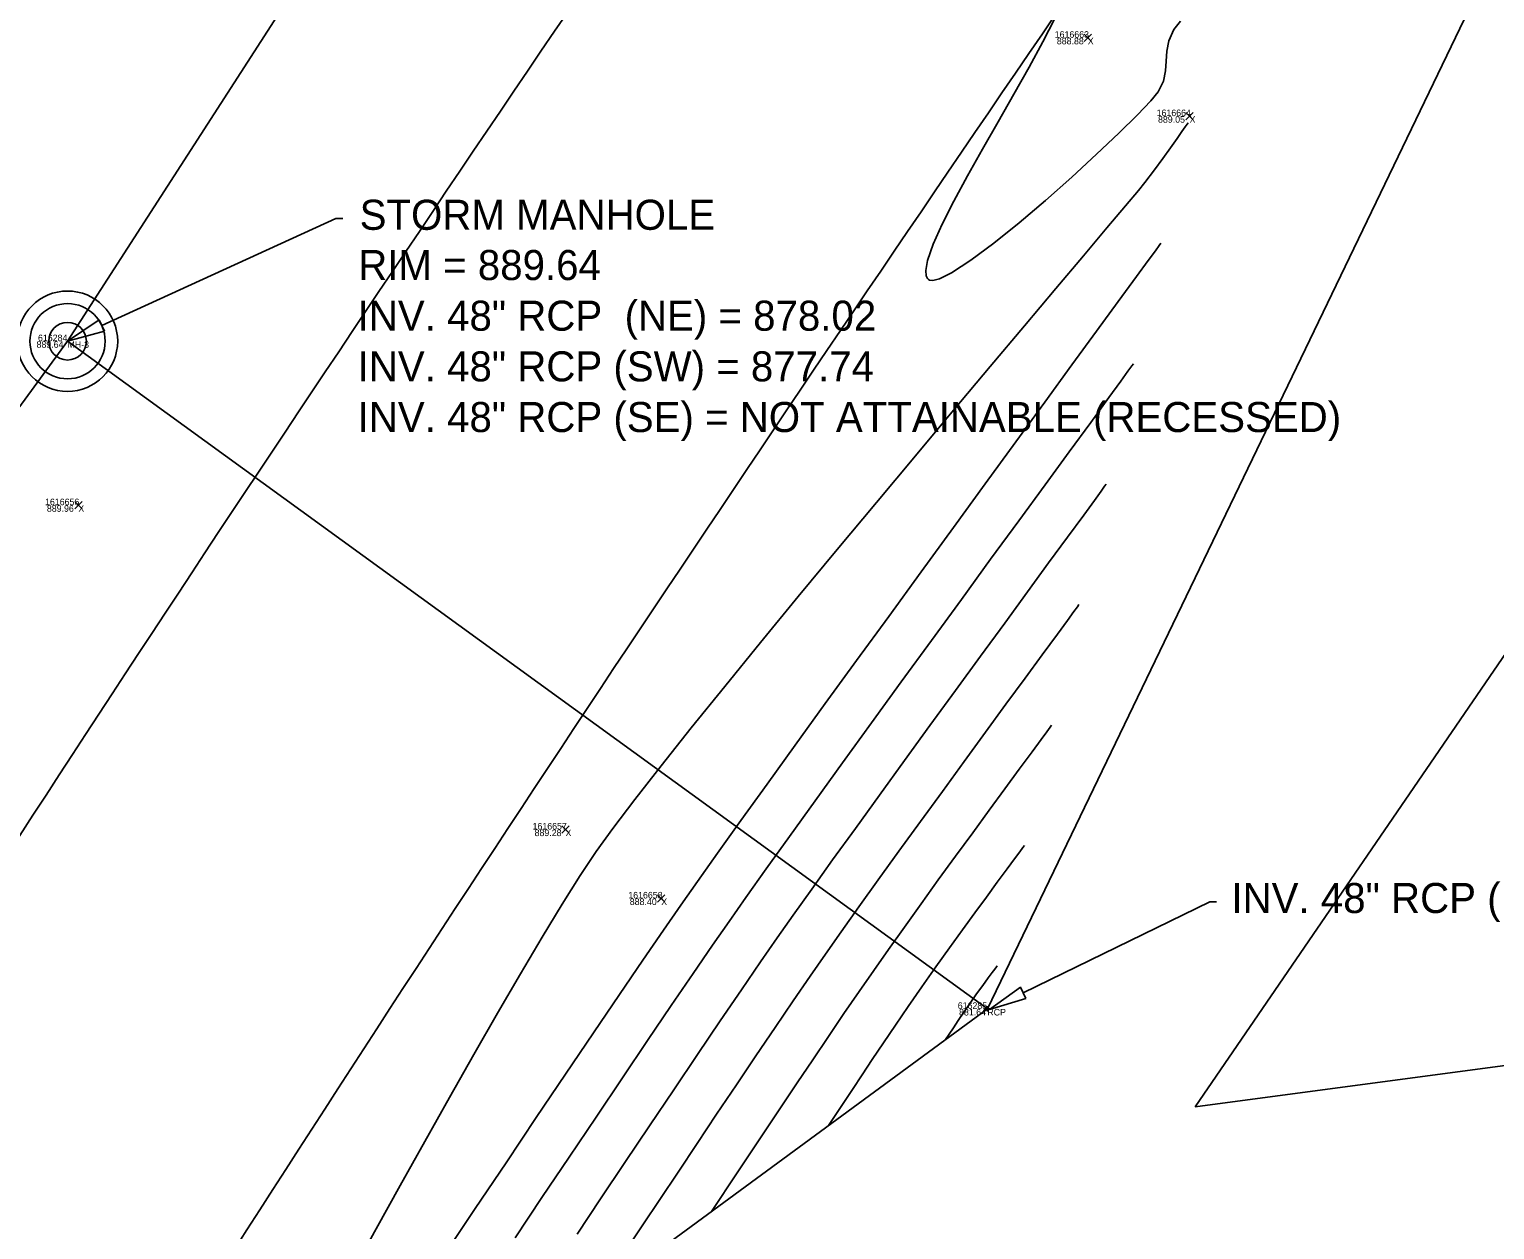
# Model space of a CAD drawing. Extents: x 1957117 to 1971063, y 701601 to 715861.
# Drawn here: x 1963928.4 to 1964006.3, y 707278 to 707341.8 of the extents above; entities that cross this region are included whole.
import ezdxf

# ---------------------------------------------------------------- set-up
doc = ezdxf.new("R2010")
doc.units = 0
for name, color, linetype in [('AP_X_Lights', 7, 'Continuous'), ('DR_X_Text', 7, 'Continuous'), ('DT_X_Contour_Major', 7, 'Continuous'), ('DT_X_Contour_Minor', 7, 'Continuous'), ('DT_X_TIN_Hull', 7, 'Continuous'), ('GE_P_CL_100', 7, 'Continuous'), ('GE_P_CL_20', 7, 'Continuous'), ('GE_P_CL_50', 7, 'Continuous'), ('PV_P_Drive', 7, 'Continuous'), ('PV_P_Shoulder', 7, 'Continuous'), ('RS_Raster1', 7, 'Continuous'), ('RW_X_Fee_RW', 7, 'Continuous'), ('SC_Scratch1', 7, 'Continuous'), ('SC_Shading5', 7, 'Continuous')]:
    doc.layers.add(name, color=color, linetype=linetype)

msp = doc.modelspace()

# ---------------------------------------------------------------- linework, layer by layer
at = {"layer": 'AP_X_Lights'}
for p, q in [((1963984.462, 707341.204), (1963984.85, 707341.594)), ((1963984.462, 707341.594), (1963984.85, 707341.204)), ((1963989.878, 707337.036), (1963990.266, 707337.426)), ((1963989.878, 707337.426), (1963990.266, 707337.036)), ((1963930.792, 707316.347), (1963931.18, 707316.737)), ((1963930.792, 707316.737), (1963931.18, 707316.347)), ((1963956.693, 707299.1), (1963957.081, 707299.49)), ((1963956.693, 707299.49), (1963957.081, 707299.1)), ((1963961.785, 707295.433), (1963962.173, 707295.823)), ((1963961.785, 707295.823), (1963962.173, 707295.433))]:
    msp.add_line(p, q, dxfattribs=at)
at = {"layer": 'DR_X_Text'}
for points in [[(1963932.229, 707326.094), (1963944.683, 707331.78)], [(1963944.683, 707331.78), (1963945.043, 707331.78)], [(1963981.226, 707290.609), (1963991.143, 707295.446)], [(1963991.143, 707295.446), (1963991.503, 707295.446)]]:
    msp.add_lwpolyline(points, dxfattribs=at)
for points in [[(1963932.368, 707325.79), (1963930.41, 707325.263), (1963932.091, 707326.397)], [(1963981.372, 707290.309), (1963979.428, 707289.732), (1963981.08, 707290.909)]]:
    msp.add_lwpolyline(points, close=True, dxfattribs=at)
at = {"layer": 'DT_X_Contour_Major'}
msp.add_lwpolyline([(1963984.189, 707311.258), (1963984.105, 707311.142), (1963983.915, 707310.881), (1963983.578, 707310.419), (1963983.04, 707309.683), (1963982.241, 707308.592), (1963981.323, 707307.339), (1963980.31, 707305.955), (1963979.224, 707304.471), (1963978.089, 707302.917), (1963976.928, 707301.324), (1963975.764, 707299.723), (1963974.62, 707298.145), (1963973.52, 707296.62), (1963972.486, 707295.179), (1963971.542, 707293.852), (1963970.711, 707292.671), (1963969.895, 707291.495), (1963968.995, 707290.182), (1963968.029, 707288.763), (1963967.017, 707287.265), (1963965.976, 707285.719), (1963964.926, 707284.153), (1963963.886, 707282.596), (1963962.873, 707281.078), (1963961.907, 707279.629), (1963961.007, 707278.276), (1963960.191, 707277.049)], dxfattribs=at)
msp.add_lwpolyline([(1963984.189, 707311.258), (1963984.105, 707311.142), (1963983.915, 707310.881), (1963983.578, 707310.419), (1963983.04, 707309.683), (1963982.241, 707308.592), (1963981.323, 707307.339), (1963980.31, 707305.955), (1963979.224, 707304.471), (1963978.089, 707302.917), (1963976.928, 707301.324), (1963975.764, 707299.723), (1963974.62, 707298.145), (1963973.52, 707296.62), (1963972.486, 707295.179), (1963971.542, 707293.852), (1963970.711, 707292.671), (1963969.895, 707291.495), (1963968.995, 707290.182), (1963968.029, 707288.763), (1963967.017, 707287.265), (1963965.976, 707285.719), (1963964.926, 707284.153), (1963963.886, 707282.596), (1963962.873, 707281.078), (1963961.907, 707279.629), (1963961.007, 707278.276), (1963960.191, 707277.049)], dxfattribs=at)
at = {"layer": 'DT_X_Contour_Minor'}
for points in [[(1963982.913, 707342.428), (1963982.273, 707341.185), (1963981.534, 707339.829), (1963980.73, 707338.4), (1963979.895, 707336.934), (1963979.063, 707335.472), (1963978.268, 707334.051), (1963977.544, 707332.71), (1963976.925, 707331.487), (1963976.446, 707330.421), (1963976.139, 707329.55), (1963976.041, 707329.02), (1963976.065, 707328.733), (1963976.131, 707328.598), (1963976.181, 707328.548), (1963976.243, 707328.514), (1963976.412, 707328.495), (1963976.767, 707328.585), (1963977.411, 707328.902), (1963978.442, 707329.57), (1963979.662, 707330.479), (1963981.006, 707331.561), (1963982.409, 707332.753), (1963983.805, 707333.988), (1963985.129, 707335.201), (1963986.316, 707336.326), (1963987.3, 707337.298), (1963988.016, 707338.05), (1963988.399, 707338.519), (1963988.679, 707339.1), (1963988.799, 707339.639), (1963988.835, 707340.16), (1963988.868, 707340.685), (1963988.976, 707341.237), (1963989.239, 707341.839), (1963989.59, 707342.291)], [(1963982.913, 707342.428), (1963982.273, 707341.185), (1963981.534, 707339.829), (1963980.73, 707338.4), (1963979.895, 707336.934), (1963979.063, 707335.472), (1963978.268, 707334.051), (1963977.544, 707332.71), (1963976.925, 707331.487), (1963976.446, 707330.421), (1963976.139, 707329.55), (1963976.041, 707329.02), (1963976.065, 707328.733), (1963976.131, 707328.598), (1963976.181, 707328.548), (1963976.243, 707328.514), (1963976.412, 707328.495), (1963976.767, 707328.585), (1963977.411, 707328.902), (1963978.442, 707329.57), (1963979.662, 707330.479), (1963981.006, 707331.561), (1963982.409, 707332.753), (1963983.805, 707333.988), (1963985.129, 707335.201), (1963986.316, 707336.326), (1963987.3, 707337.298), (1963988.016, 707338.05), (1963988.399, 707338.519), (1963988.679, 707339.1), (1963988.799, 707339.639), (1963988.835, 707340.16), (1963988.868, 707340.685), (1963988.976, 707341.237), (1963989.239, 707341.839), (1963989.59, 707342.291)], [(1963989.992, 707336.879), (1963989.94, 707336.807), (1963989.833, 707336.656), (1963989.659, 707336.411), (1963989.406, 707336.05), (1963989.05, 707335.547), (1963988.649, 707334.987), (1963988.198, 707334.374), (1963987.695, 707333.711), (1963987.347, 707333.284), (1963986.664, 707332.464), (1963985.68, 707331.293), (1963984.432, 707329.812), (1963982.956, 707328.06), (1963981.288, 707326.08), (1963979.464, 707323.912), (1963977.52, 707321.597), (1963975.492, 707319.175), (1963973.416, 707316.689), (1963971.329, 707314.178), (1963969.265, 707311.683), (1963967.261, 707309.246), (1963965.353, 707306.908), (1963963.578, 707304.708), (1963961.97, 707302.689), (1963960.567, 707300.891), (1963959.404, 707299.355), (1963958.516, 707298.122), (1963957.673, 707296.852), (1963956.709, 707295.323), (1963955.644, 707293.57), (1963954.494, 707291.629), (1963953.278, 707289.537), (1963952.013, 707287.33), (1963950.716, 707285.042), (1963949.406, 707282.711), (1963948.101, 707280.373), (1963946.818, 707278.063), (1963945.574, 707275.818)], [(1963989.992, 707336.879), (1963989.94, 707336.807), (1963989.833, 707336.656), (1963989.659, 707336.411), (1963989.406, 707336.05), (1963989.05, 707335.547), (1963988.649, 707334.987), (1963988.198, 707334.374), (1963987.695, 707333.711), (1963987.347, 707333.284), (1963986.664, 707332.464), (1963985.68, 707331.293), (1963984.432, 707329.812), (1963982.956, 707328.06), (1963981.288, 707326.08), (1963979.464, 707323.912), (1963977.52, 707321.597), (1963975.492, 707319.175), (1963973.416, 707316.689), (1963971.329, 707314.178), (1963969.265, 707311.683), (1963967.261, 707309.246), (1963965.353, 707306.908), (1963963.578, 707304.708), (1963961.97, 707302.689), (1963960.567, 707300.891), (1963959.404, 707299.355), (1963958.516, 707298.122), (1963957.673, 707296.852), (1963956.709, 707295.323), (1963955.644, 707293.57), (1963954.494, 707291.629), (1963953.278, 707289.537), (1963952.013, 707287.33), (1963950.716, 707285.042), (1963949.406, 707282.711), (1963948.101, 707280.373), (1963946.818, 707278.063), (1963945.574, 707275.818)], [(1963988.541, 707330.474), (1963988.455, 707330.354), (1963988.252, 707330.075), (1963987.875, 707329.557), (1963987.247, 707328.696), (1963986.277, 707327.367), (1963985.125, 707325.79), (1963983.817, 707323.998), (1963982.377, 707322.026), (1963980.83, 707319.906), (1963979.201, 707317.674), (1963977.516, 707315.361), (1963975.798, 707313.003), (1963974.073, 707310.632), (1963972.367, 707308.283), (1963970.703, 707305.989), (1963969.107, 707303.784), (1963967.603, 707301.702), (1963966.218, 707299.777), (1963964.975, 707298.041), (1963963.9, 707296.53), (1963963.018, 707295.276), (1963962.099, 707293.951), (1963961.002, 707292.351), (1963959.752, 707290.515), (1963958.374, 707288.481), (1963956.894, 707286.288), (1963955.336, 707283.974), (1963953.726, 707281.577), (1963952.089, 707279.136), (1963950.45, 707276.689)], [(1963988.541, 707330.474), (1963988.455, 707330.354), (1963988.252, 707330.075), (1963987.875, 707329.557), (1963987.247, 707328.696), (1963986.277, 707327.367), (1963985.125, 707325.79), (1963983.817, 707323.998), (1963982.377, 707322.026), (1963980.83, 707319.906), (1963979.201, 707317.674), (1963977.516, 707315.361), (1963975.798, 707313.003), (1963974.073, 707310.632), (1963972.367, 707308.283), (1963970.703, 707305.989), (1963969.107, 707303.784), (1963967.603, 707301.702), (1963966.218, 707299.777), (1963964.975, 707298.041), (1963963.9, 707296.53), (1963963.018, 707295.276), (1963962.099, 707293.951), (1963961.002, 707292.351), (1963959.752, 707290.515), (1963958.374, 707288.481), (1963956.894, 707286.288), (1963955.336, 707283.974), (1963953.726, 707281.577), (1963952.089, 707279.136), (1963950.45, 707276.689)], [(1963987.091, 707324.068), (1963987.002, 707323.946), (1963986.795, 707323.662), (1963986.414, 707323.138), (1963985.782, 707322.273), (1963984.815, 707320.949), (1963983.675, 707319.389), (1963982.39, 707317.63), (1963980.987, 707315.71), (1963979.494, 707313.664), (1963977.937, 707311.53), (1963976.345, 707309.344), (1963974.743, 707307.143), (1963973.161, 707304.965), (1963971.624, 707302.844), (1963970.16, 707300.819), (1963968.796, 707298.926), (1963967.561, 707297.202), (1963966.48, 707295.684), (1963965.582, 707294.408), (1963964.701, 707293.137), (1963963.67, 707291.634), (1963962.513, 707289.934), (1963961.252, 707288.073), (1963959.911, 707286.085), (1963958.513, 707284.007), (1963957.081, 707281.873), (1963955.638, 707279.719), (1963954.208, 707277.581)], [(1963987.091, 707324.068), (1963987.002, 707323.946), (1963986.795, 707323.662), (1963986.414, 707323.138), (1963985.782, 707322.273), (1963984.815, 707320.949), (1963983.675, 707319.389), (1963982.39, 707317.63), (1963980.987, 707315.71), (1963979.494, 707313.664), (1963977.937, 707311.53), (1963976.345, 707309.344), (1963974.743, 707307.143), (1963973.161, 707304.965), (1963971.624, 707302.844), (1963970.16, 707300.819), (1963968.796, 707298.926), (1963967.561, 707297.202), (1963966.48, 707295.684), (1963965.582, 707294.408), (1963964.701, 707293.137), (1963963.67, 707291.634), (1963962.513, 707289.934), (1963961.252, 707288.073), (1963959.911, 707286.085), (1963958.513, 707284.007), (1963957.081, 707281.873), (1963955.638, 707279.719), (1963954.208, 707277.581)], [(1963985.64, 707317.663), (1963985.556, 707317.547), (1963985.362, 707317.281), (1963985.012, 707316.8), (1963984.442, 707316.02), (1963983.582, 707314.843), (1963982.579, 707313.472), (1963981.457, 707311.939), (1963980.241, 707310.275), (1963978.955, 707308.514), (1963977.621, 707306.686), (1963976.265, 707304.825), (1963974.91, 707302.962), (1963973.581, 707301.129), (1963972.3, 707299.358), (1963971.092, 707297.682), (1963969.981, 707296.132), (1963968.991, 707294.74), (1963968.146, 707293.54), (1963967.257, 707292.257), (1963966.239, 707290.771), (1963965.114, 707289.117), (1963963.908, 707287.335), (1963962.645, 707285.46), (1963961.35, 707283.53), (1963960.045, 707281.582), (1963958.757, 707279.655), (1963957.508, 707277.784)], [(1963985.64, 707317.663), (1963985.556, 707317.547), (1963985.362, 707317.281), (1963985.012, 707316.8), (1963984.442, 707316.02), (1963983.582, 707314.843), (1963982.579, 707313.472), (1963981.457, 707311.939), (1963980.241, 707310.275), (1963978.955, 707308.514), (1963977.621, 707306.686), (1963976.265, 707304.825), (1963974.91, 707302.962), (1963973.581, 707301.129), (1963972.3, 707299.358), (1963971.092, 707297.682), (1963969.981, 707296.132), (1963968.991, 707294.74), (1963968.146, 707293.54), (1963967.257, 707292.257), (1963966.239, 707290.771), (1963965.114, 707289.117), (1963963.908, 707287.335), (1963962.645, 707285.46), (1963961.35, 707283.53), (1963960.045, 707281.582), (1963958.757, 707279.655), (1963957.508, 707277.784)], [(1963982.738, 707304.853), (1963982.657, 707304.741), (1963982.478, 707304.496), (1963982.173, 707304.077), (1963981.7, 707303.432), (1963981.019, 707302.504), (1963980.253, 707301.461), (1963979.422, 707300.327), (1963978.542, 707299.126), (1963977.633, 707297.88), (1963976.712, 707296.613), (1963975.798, 707295.349), (1963974.908, 707294.11), (1963974.061, 707292.92), (1963973.275, 707291.803), (1963972.503, 707290.69), (1963971.696, 707289.513), (1963970.868, 707288.294), (1963970.032, 707287.055), (1963969.202, 707285.816), (1963968.39, 707284.6), (1963967.61, 707283.428), (1963966.875, 707282.322), (1963966.199, 707281.303), (1963965.595, 707280.394), (1963965.077, 707279.615), (1963964.658, 707278.988)], [(1963982.738, 707304.853), (1963982.657, 707304.741), (1963982.478, 707304.496), (1963982.173, 707304.077), (1963981.7, 707303.432), (1963981.019, 707302.504), (1963980.253, 707301.461), (1963979.422, 707300.327), (1963978.542, 707299.126), (1963977.633, 707297.88), (1963976.712, 707296.613), (1963975.798, 707295.349), (1963974.908, 707294.11), (1963974.061, 707292.92), (1963973.275, 707291.803), (1963972.503, 707290.69), (1963971.696, 707289.513), (1963970.868, 707288.294), (1963970.032, 707287.055), (1963969.202, 707285.816), (1963968.39, 707284.6), (1963967.61, 707283.428), (1963966.875, 707282.322), (1963966.199, 707281.303), (1963965.595, 707280.394), (1963965.077, 707279.615), (1963964.658, 707278.988)], [(1963981.288, 707298.448), (1963981.207, 707298.337), (1963981.039, 707298.106), (1963980.769, 707297.738), (1963980.38, 707297.209), (1963979.847, 707296.488), (1963979.269, 707295.703), (1963978.649, 707294.858), (1963977.991, 707293.955), (1963977.301, 707292.998), (1963976.582, 707291.99), (1963975.839, 707290.934), (1963975.11, 707289.883), (1963974.429, 707288.887), (1963973.793, 707287.947), (1963973.203, 707287.065), (1963972.656, 707286.242), (1963972.152, 707285.478), (1963971.688, 707284.775), (1963971.264, 707284.134), (1963970.878, 707283.557)], [(1963981.288, 707298.448), (1963981.207, 707298.337), (1963981.039, 707298.106), (1963980.769, 707297.738), (1963980.38, 707297.209), (1963979.847, 707296.488), (1963979.269, 707295.703), (1963978.649, 707294.858), (1963977.991, 707293.955), (1963977.301, 707292.998), (1963976.582, 707291.99), (1963975.839, 707290.934), (1963975.11, 707289.883), (1963974.429, 707288.887), (1963973.793, 707287.947), (1963973.203, 707287.065), (1963972.656, 707286.242), (1963972.152, 707285.478), (1963971.688, 707284.775), (1963971.264, 707284.134), (1963970.878, 707283.557)], [(1963979.837, 707292.043), (1963979.798, 707291.989), (1963979.714, 707291.874), (1963979.575, 707291.685), (1963979.366, 707291.402), (1963979.073, 707291.003), (1963978.75, 707290.556), (1963978.404, 707290.066), (1963978.067, 707289.579), (1963977.771, 707289.139), (1963977.512, 707288.749), (1963977.288, 707288.411), (1963977.098, 707288.125)], [(1963979.837, 707292.043), (1963979.798, 707291.989), (1963979.714, 707291.874), (1963979.575, 707291.685), (1963979.366, 707291.402), (1963979.073, 707291.003), (1963978.75, 707290.556), (1963978.404, 707290.066), (1963978.067, 707289.579), (1963977.771, 707289.139), (1963977.512, 707288.749), (1963977.288, 707288.411), (1963977.098, 707288.125)]]:
    msp.add_lwpolyline(points, dxfattribs=at)
at = {"layer": 'DT_X_TIN_Hull'}
msp.add_lwpolyline([(1963607.929, 706812.91), (1963609.929, 706815.777), (1963611.206, 706818.197), (1963622.123, 706840.52), (1963633.199, 706863.325), (1963680.478, 706946.559), (1963706.364, 706985.922), (1963734.112, 707027.99), (1963762.238, 707069.027), (1963786.526, 707112.387), (1963809.22, 707159.242), (1963818.577, 707177.524), (1963880.643, 707229.839), (1963932.393, 707255.291), (1963979.319, 707289.756), (1964005.147, 707343.365)], dxfattribs=at)
at = {"layer": 'GE_P_CL_100'}
for p, q in [((1963930.41, 707327.263), (1963930.41, 707327.263)), ((1963930.41, 707325.263), (1963930.41, 707325.263)), ((1963930.41, 707325.263), (1963930.41, 707325.263)), ((1963930.41, 707325.263), (1963930.41, 707325.263)), ((1963930.41, 707323.263), (1963930.41, 707323.263))]:
    msp.add_line(p, q, dxfattribs=at)
msp.add_circle((1963930.41, 707325.263), 2, dxfattribs=at)
at = {"layer": 'GE_P_CL_20'}
for radius in [2.667, 2, 1]:
    msp.add_circle((1963930.41, 707325.263), radius, dxfattribs=at)
at = {"layer": 'GE_P_CL_50'}
for points in [[(1963809.22, 707159.242), (1963930.41, 707325.263), (1964096.946, 707583.449), (1964164.227, 707651.079), (1964201.876, 707617.583)], [(1963930.41, 707325.263), (1963979.319, 707289.756)]]:
    msp.add_lwpolyline(points, dxfattribs=at)
at = {"layer": 'PV_P_Drive'}
for p, q in [((1963979.173, 707289.756), (1963979.465, 707289.756)), ((1963979.319, 707289.902), (1963979.319, 707289.61)), ((1963979.319, 707289.756), (1963979.319, 707289.756))]:
    msp.add_line(p, q, dxfattribs=at)
at = {"layer": 'RW_X_Fee_RW'}
msp.add_lwpolyline([(1964885.85, 707404.7), (1964117.11, 707301.55), (1963990.37, 707284.54), (1964211.3, 707607.51)], dxfattribs=at)
at = {"layer": 'SC_Shading5'}
for points in [[(1963589.678, 706586.994), (1963626.625, 706689.548), (1963651.76, 706746.832), (1963668.09, 706778.596), (1963682.768, 706805.402), (1963734.424, 706911.594), (1963826.849, 707116.717), (1963877.258, 707215.645), (1963964.981, 707354.472), (1964070.526, 707509.355), (1964132.574, 707601.994), (1964163.9, 707642.169), (1964191.2, 707685.167), (1964278.98, 707807.131), (1964326.11, 707874.364), (1964396.427, 707968.962), (1964508.519, 708133.679), (1964655.588, 708336.552), (1964745.319, 708429.172), (1964840.327, 708522.317), (1964988.178, 708660.245), (1965089.796, 708739.041), (1965251.743, 708835.216), (1965415.807, 708922.048), (1965866.2, 709149.38), (1966173.543, 709294.131), (1966283.627, 709338.196), (1966534.003, 709419.214), (1966689.084, 709471.266), (1967008.468, 709641.817), (1967166.677, 709750.124), (1967422.113, 709931.083), (1967818.707, 710198.831), (1968187.021, 710459.852), (1968360.589, 710592.493), (1968496.543, 710707.847), (1968606.427, 710809.378), (1968733.391, 710937.091), (1968807.28, 711025.4), (1968843.008, 711077.094), (1968863.233, 711106.099), (1968909.747, 711171.311), (1968974.133, 711279.559), (1969130.932, 711546.915), (1969247.433, 711744.686), (1969402.714, 712016.424), (1969505.287, 712191.789), (1969666.311, 712460.805), (1969771.586, 712639.896), (1969880.058, 712820.917), (1969964.994, 712955.706), (1969990.005, 713000.084), (1970030.065, 713068.479)], [(1963609.915, 706579.703), (1963646.615, 706681.572), (1963671.193, 706737.585), (1963687.092, 706768.511), (1963701.884, 706795.526), (1963753.906, 706902.469), (1963846.249, 707107.41), (1963895.973, 707204.994), (1963982.966, 707342.667), (1964088.35, 707497.312), (1964150.015, 707589.379), (1964181.502, 707629.761), (1964209.024, 707673.109), (1964296.517, 707794.674), (1964343.552, 707861.772), (1964413.958, 707956.489), (1964526.123, 708121.313), (1964672.104, 708322.686), (1964760.576, 708414.006), (1964855.195, 708506.77), (1965002.134, 708643.847), (1965101.925, 708721.226), (1965262.272, 708816.451), (1965425.685, 708902.939), (1965875.63, 709130.044), (1966182.13, 709274.398), (1966290.944, 709317.954), (1966540.737, 709398.785), (1966697.632, 709451.445), (1967019.644, 709623.399), (1967178.971, 709732.471), (1967434.35, 709913.39), (1967830.945, 710181.14), (1968199.774, 710442.525), (1968374.086, 710575.735), (1968510.806, 710691.739), (1968621.36, 710793.889), (1968749.296, 710922.58), (1968824.413, 711012.355), (1968860.678, 711064.827), (1968880.812, 711093.701), (1968927.778, 711159.547), (1968992.655, 711268.62), (1969149.476, 711536.015), (1969266.039, 711733.891), (1969421.336, 712005.657), (1969523.8, 712180.835), (1969684.812, 712449.831), (1969790.084, 712628.917), (1969898.385, 712809.653), (1969983.474, 712944.685), (1970008.657, 712989.367), (1970048.626, 713057.607)]]:
    msp.add_spline(points, degree=3, dxfattribs=at)

# ---------------------------------------------------------------- texts
at = {"layer": 'DR_X_Text'}
for s, p in [('STORM MANHOLE', (1963945.943, 707331.187)), ('RIM = 889.64', (1963945.867, 707328.514)), ('INV. 48" RCP  (NE) = 878.02', (1963945.835, 707325.82)), ('INV. 48" RCP (SW) = 877.74', (1963945.835, 707323.126)), ('INV. 48" RCP (SE) = NOT ATTAINABLE (RECESSED)', (1963945.835, 707320.431)), ('INV. 48" RCP (NW) = 881.64', (1963992.295, 707294.854))]:
    msp.add_text(s, height=1.6, dxfattribs=at).set_placement(p)
at = {"layer": 'PV_P_Shoulder'}
for s, p in [('888.88', (1963983.014, 707341.049)), ('889.05', (1963988.394, 707336.881)), ('889.64', (1963928.762, 707324.913)), ('889.96', (1963929.313, 707316.192)), ('889.28', (1963955.245, 707298.945)), ('888.40', (1963960.306, 707295.278)), ('881.64', (1963977.815, 707289.406))]:
    msp.add_text(s, height=0.35, dxfattribs=at).set_placement(p)
at = {"layer": 'RS_Raster1'}
for s, p in [('1616663', (1963982.901, 707341.399)), ('1616664', (1963988.32, 707337.231)), ('616284', (1963928.839, 707325.263)), ('1616656', (1963929.214, 707316.542)), ('1616657', (1963955.137, 707299.295)), ('1616658', (1963960.227, 707295.628)), ('616285', (1963977.746, 707289.756))]:
    msp.add_text(s, height=0.35, dxfattribs=at).set_placement(p)
at = {"layer": 'SC_Scratch1'}
for s, p in [('X', (1963984.656, 707341.049)), ('X', (1963990.072, 707336.881)), ('MH-3', (1963930.41, 707324.913)), ('X', (1963930.986, 707316.192)), ('X', (1963956.887, 707298.945)), ('X', (1963961.979, 707295.278)), ('RCP', (1963979.319, 707289.406))]:
    msp.add_text(s, height=0.35, dxfattribs=at).set_placement(p)

doc.saveas('drawing.dxf')
